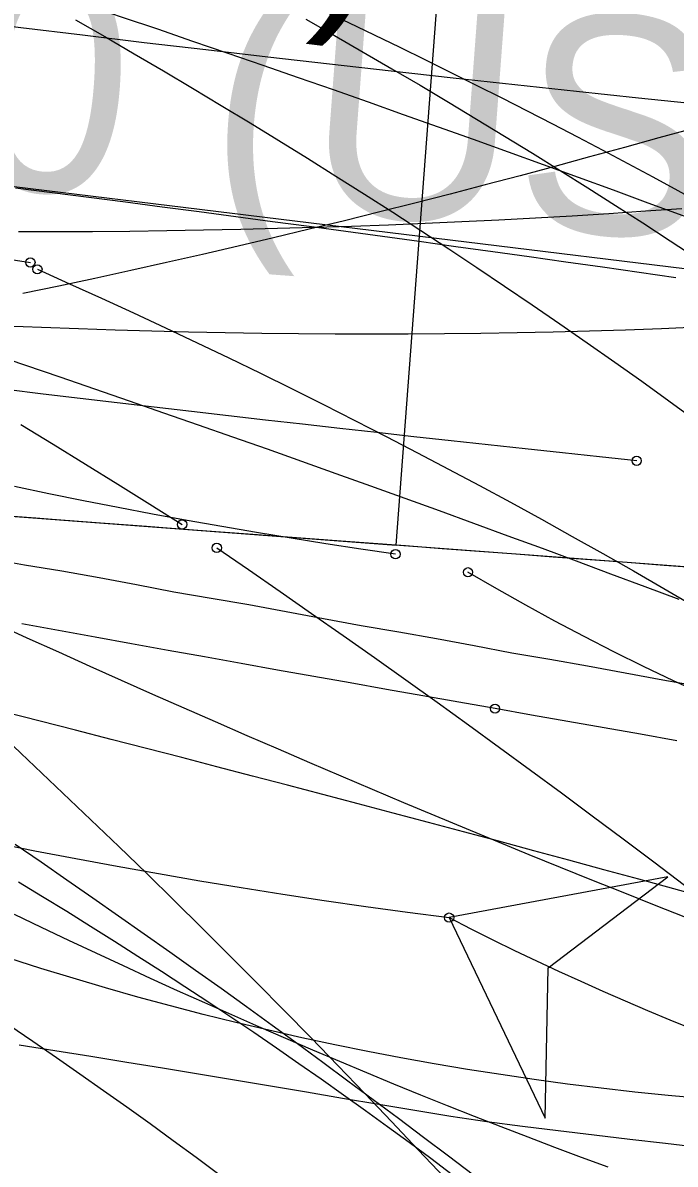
# Model space of a CAD drawing. Extents: x -14 to 1565148, y -25 to 642856.
# Drawn here: x 1564760.91 to 1564766.77, y 636288.76 to 636299.03 of the extents above; entities that cross this region are included whole.
import ezdxf

# ---------------------------------------------------------------- set-up
doc = ezdxf.new("R2010")
doc.units = 0
for name, color, linetype in [('CM_Corridor_Conceptual', 7, 'Continuous'), ('CM_Corridor_Key_Station', 7, 'Continuous'), ('MT_P_Cells', 7, 'Continuous'), ('PF_P_Grade_Line', 7, 'Continuous'), ('PV_P_Curb', 7, 'Continuous'), ('PV_P_Saw_Cut_Line', 7, 'Continuous'), ('TR_Turning_Path22', 7, 'Continuous'), ('TR_Turning_Path23', 7, 'Continuous'), ('TR_Turning_Path24', 7, 'Continuous')]:
    doc.layers.add(name, color=color, linetype=linetype)

msp = doc.modelspace()

# ---------------------------------------------------------------- linework, layer by layer
at = {"layer": 'CM_Corridor_Conceptual'}
for points in [[(1564766.832, 636297.354), (1564766.503, 636297.331), (1564766.174, 636297.309), (1564765.844, 636297.288), (1564765.515, 636297.269), (1564765.184, 636297.251), (1564764.854, 636297.235), (1564764.523, 636297.22), (1564764.192, 636297.207), (1564763.86, 636297.195), (1564763.528, 636297.184), (1564763.196, 636297.175), (1564762.864, 636297.166), (1564762.531, 636297.16), (1564762.199, 636297.154), (1564761.866, 636297.15), (1564761.532, 636297.147), (1564761.199, 636297.145), (1564760.865, 636297.145)], [(1564764.256, 636294.247), (1564763.943, 636294.293), (1564763.631, 636294.341), (1564763.318, 636294.391), (1564763.006, 636294.442), (1564762.694, 636294.496), (1564762.383, 636294.551), (1564762.072, 636294.608), (1564761.761, 636294.667), (1564761.45, 636294.728), (1564761.14, 636294.79), (1564760.83, 636294.855)], [(1564767.026, 636292.985), (1564766.756, 636293.11), (1564766.486, 636293.239), (1564766.219, 636293.371), (1564765.953, 636293.507), (1564765.689, 636293.646), (1564765.427, 636293.789), (1564765.167, 636293.935), (1564764.908, 636294.085)], [(1564764.738, 636290.98), (1564765.603, 636289.176), (1564765.63, 636290.528), (1564766.704, 636291.348), (1564764.738, 636290.98)]]:
    msp.add_lwpolyline(points, dxfattribs=at)
msp.add_lwpolyline([(1564764.738, 636290.98), (1564765.603, 636289.176), (1564765.63, 636290.528), (1564766.704, 636291.348)], close=True, dxfattribs=at)
for centre in [(1564764.256, 636294.247), (1564764.908, 636294.085), (1564764.738, 636290.98), (1564764.738, 636290.98)]:
    msp.add_circle(centre, 0.0417, dxfattribs=at)
for centre, radius, start, end in [((1564771.999, 636347.808), 57.29, 238.613, 262.719), ((1564776.444, 636313.708), 25.566, 242.7488, 304.3414)]:
    msp.add_arc(centre, radius, start, end, dxfattribs=at)
at = {"layer": 'CM_Corridor_Key_Station'}
for points in [[(1564761.379, 636299.053), (1564761.643, 636298.901), (1564761.906, 636298.748), (1564762.169, 636298.594), (1564762.43, 636298.439), (1564762.69, 636298.283), (1564762.949, 636298.126), (1564763.208, 636297.967), (1564763.465, 636297.808), (1564763.721, 636297.647), (1564763.977, 636297.485), (1564764.231, 636297.322), (1564764.484, 636297.157), (1564764.736, 636296.992), (1564764.987, 636296.825), (1564765.237, 636296.658), (1564765.486, 636296.489), (1564765.734, 636296.319), (1564765.981, 636296.148), (1564766.227, 636295.975), (1564766.471, 636295.802), (1564766.715, 636295.627), (1564766.957, 636295.451)], [(1564760.642, 636296.922), (1564760.973, 636296.871)], [(1564761.036, 636296.809), (1564761.324, 636296.68), (1564761.613, 636296.55), (1564761.9, 636296.418), (1564762.187, 636296.284), (1564762.473, 636296.149), (1564762.758, 636296.013), (1564763.042, 636295.875), (1564763.326, 636295.735), (1564763.609, 636295.593), (1564763.891, 636295.451), (1564764.173, 636295.306), (1564764.453, 636295.16), (1564764.733, 636295.013), (1564765.012, 636294.864), (1564765.29, 636294.714), (1564765.568, 636294.562), (1564765.844, 636294.408), (1564766.12, 636294.253), (1564766.395, 636294.097), (1564766.669, 636293.939), (1564766.942, 636293.779)], [(1564760.779, 636290.015), (1564760.994, 636289.869), (1564761.207, 636289.723), (1564761.419, 636289.575), (1564761.63, 636289.427), (1564761.84, 636289.278), (1564762.049, 636289.128), (1564762.257, 636288.977), (1564762.463, 636288.826), (1564762.668, 636288.673)]]:
    msp.add_lwpolyline(points, dxfattribs=at)
for centre in [(1564760.973, 636296.871), (1564761.036, 636296.809)]:
    msp.add_circle(centre, 0.0417, dxfattribs=at)
msp.add_arc((1564737.487, 636243.643), 61.33, 36.4229, 66.95237, dxfattribs=at)
at = {"layer": 'MT_P_Cells'}
for points in [[(1564766.936, 636298.076), (1564766.625, 636297.99), (1564766.314, 636297.904), (1564766.002, 636297.819), (1564765.689, 636297.735), (1564765.376, 636297.651), (1564765.062, 636297.568), (1564764.747, 636297.486), (1564764.431, 636297.405), (1564764.114, 636297.325), (1564763.797, 636297.246), (1564763.479, 636297.169), (1564763.16, 636297.092), (1564762.84, 636297.016), (1564762.52, 636296.942), (1564762.198, 636296.869), (1564761.876, 636296.797), (1564761.553, 636296.727), (1564761.229, 636296.658), (1564760.904, 636296.591)], [(1564765.151, 636292.859), (1564764.826, 636292.916), (1564764.501, 636292.974), (1564764.175, 636293.032), (1564763.849, 636293.09), (1564763.522, 636293.148), (1564763.195, 636293.206), (1564762.868, 636293.265), (1564762.54, 636293.324), (1564762.212, 636293.383), (1564761.883, 636293.442), (1564761.555, 636293.501), (1564761.226, 636293.561), (1564760.897, 636293.621)], [(1564766.785, 636292.571), (1564766.459, 636292.628), (1564766.132, 636292.686), (1564765.805, 636292.744), (1564765.478, 636292.801), (1564765.151, 636292.859)]]:
    msp.add_lwpolyline(points, dxfattribs=at)
msp.add_circle((1564765.151, 636292.859), 0.0417, dxfattribs=at)
msp.add_circle((1564765.151, 636292.859), 0.0417, dxfattribs=at)
at = {"layer": 'PF_P_Grade_Line'}
for points in [[(1564766.425, 636295.088), (1564766.091, 636295.124), (1564765.757, 636295.159), (1564765.423, 636295.195), (1564765.089, 636295.231), (1564764.756, 636295.267), (1564764.422, 636295.304), (1564764.088, 636295.341), (1564763.755, 636295.378), (1564763.421, 636295.416), (1564763.088, 636295.453), (1564762.754, 636295.492), (1564762.421, 636295.53), (1564762.087, 636295.569), (1564761.754, 636295.608), (1564761.42, 636295.648), (1564761.087, 636295.688), (1564760.754, 636295.728)], [(1564767.074, 636291.152), (1564766.76, 636291.239), (1564766.445, 636291.325), (1564766.13, 636291.411), (1564765.815, 636291.496), (1564765.5, 636291.581), (1564765.184, 636291.666), (1564764.869, 636291.751), (1564764.552, 636291.835), (1564764.236, 636291.919), (1564763.92, 636292.003), (1564763.603, 636292.087), (1564763.286, 636292.17), (1564762.969, 636292.253), (1564762.651, 636292.336), (1564762.334, 636292.419), (1564762.016, 636292.501), (1564761.698, 636292.583), (1564761.38, 636292.665), (1564761.062, 636292.747), (1564760.743, 636292.828)]]:
    msp.add_lwpolyline(points, dxfattribs=at)
msp.add_circle((1564766.425, 636295.088), 0.0417, dxfattribs=at)
msp.add_arc((1564802.666, 636641.84), 345.393, 252.21047, 264.07246, dxfattribs=at)
at = {"layer": 'PV_P_Curb'}
for p, q in [((1564764.263, 636294.328), (1564765.145, 636306.075)), ((1564741.76, 636299.884), (1564768.56, 636296.608)), ((1564735.544, 636296.484), (1564764.263, 636294.328))]:
    msp.add_line(p, q, dxfattribs=at)
for points in [[(1564766.776, 636296.732), (1564766.447, 636296.78), (1564766.118, 636296.827), (1564765.789, 636296.874), (1564765.459, 636296.92), (1564765.13, 636296.966), (1564764.8, 636297.012), (1564764.47, 636297.058), (1564764.14, 636297.103), (1564763.81, 636297.148), (1564763.48, 636297.193), (1564763.15, 636297.237), (1564762.82, 636297.281), (1564762.49, 636297.325), (1564762.159, 636297.368), (1564761.829, 636297.412), (1564761.499, 636297.455), (1564761.168, 636297.498), (1564760.838, 636297.54)], [(1564771.126, 636293.812), (1564769.121, 636293.963), (1564765.781, 636294.214), (1564762.44, 636294.465), (1564759.099, 636294.716), (1564755.758, 636294.966), (1564752.417, 636295.217), (1564749.077, 636295.468), (1564745.736, 636295.719), (1564742.395, 636295.97), (1564741.727, 636296.02)], [(1564767.004, 636294.122), (1564766.672, 636294.147), (1564766.339, 636294.172), (1564766.007, 636294.197), (1564765.675, 636294.222), (1564765.342, 636294.247), (1564765.01, 636294.272), (1564764.677, 636294.297), (1564764.345, 636294.322), (1564764.013, 636294.347), (1564763.68, 636294.371), (1564763.348, 636294.396), (1564763.015, 636294.421), (1564762.683, 636294.446), (1564762.351, 636294.471), (1564762.018, 636294.496), (1564761.686, 636294.521), (1564761.353, 636294.546), (1564761.021, 636294.571), (1564760.689, 636294.596)], [(1564760.587, 636294.213), (1564760.921, 636294.153), (1564761.257, 636294.097), (1564761.592, 636294.037), (1564761.927, 636293.974), (1564762.262, 636293.909), (1564762.599, 636293.853), (1564762.936, 636293.795), (1564763.273, 636293.733), (1564763.61, 636293.668), (1564763.948, 636293.608), (1564764.287, 636293.551), (1564764.625, 636293.489), (1564764.964, 636293.426), (1564765.303, 636293.362), (1564765.643, 636293.304), (1564765.982, 636293.245), (1564766.322, 636293.182), (1564766.661, 636293.117), (1564767.002, 636293.058)], [(1564760.871, 636289.836), (1564761.193, 636289.785), (1564761.516, 636289.733), (1564761.839, 636289.681), (1564762.162, 636289.628), (1564762.485, 636289.574), (1564762.809, 636289.521), (1564763.132, 636289.467), (1564763.456, 636289.413), (1564763.78, 636289.358), (1564764.105, 636289.303), (1564764.429, 636289.248), (1564764.754, 636289.195), (1564765.077, 636289.148), (1564765.398, 636289.106), (1564765.72, 636289.066), (1564766.042, 636289.027), (1564766.363, 636288.988), (1564766.685, 636288.951), (1564767.007, 636288.914)]]:
    msp.add_lwpolyline(points, dxfattribs=at)
msp.add_arc((1564628.539, 635483.309), 815.578, 79.777812, 83.309548, dxfattribs=at)
at = {"layer": 'PV_P_Saw_Cut_Line'}
for points in [[(1564760.887, 636295.415), (1564761.178, 636295.236), (1564761.468, 636295.057), (1564761.758, 636294.877), (1564762.048, 636294.697), (1564762.337, 636294.515)], [(1564762.649, 636294.304), (1564762.934, 636294.109), (1564763.219, 636293.913), (1564763.502, 636293.715), (1564763.786, 636293.517), (1564764.068, 636293.318), (1564764.35, 636293.118), (1564764.631, 636292.916), (1564764.912, 636292.714), (1564765.191, 636292.511), (1564765.47, 636292.307), (1564765.749, 636292.102), (1564766.026, 636291.896), (1564766.303, 636291.689), (1564766.579, 636291.481), (1564766.855, 636291.272)], [(1564760.66, 636293.624), (1564760.942, 636293.496), (1564761.225, 636293.369), (1564761.507, 636293.242), (1564761.789, 636293.116), (1564762.072, 636292.99), (1564762.354, 636292.866), (1564762.636, 636292.742), (1564762.918, 636292.619), (1564763.2, 636292.497), (1564763.482, 636292.375), (1564763.764, 636292.255), (1564764.046, 636292.135), (1564764.328, 636292.016), (1564764.61, 636291.898), (1564764.892, 636291.781), (1564765.173, 636291.664), (1564765.455, 636291.549), (1564765.737, 636291.434), (1564766.019, 636291.32), (1564766.3, 636291.208), (1564766.582, 636291.096), (1564766.864, 636290.985)]]:
    msp.add_lwpolyline(points, dxfattribs=at)
for centre in [(1564762.337, 636294.515), (1564762.649, 636294.304)]:
    msp.add_circle(centre, 0.0417, dxfattribs=at)
msp.add_arc((1564706.65, 636212.2), 96.158, 44.93591, 55.70078, dxfattribs=at)
at = {"layer": 'TR_Turning_Path22'}
for points in [[(1564766.973, 636296.289), (1564766.649, 636296.275), (1564766.325, 636296.263), (1564766.001, 636296.253), (1564765.675, 636296.244), (1564765.35, 636296.237), (1564765.023, 636296.232), (1564764.696, 636296.228), (1564764.369, 636296.226), (1564764.041, 636296.225), (1564763.713, 636296.226), (1564763.384, 636296.228), (1564763.055, 636296.232), (1564762.726, 636296.237), (1564762.396, 636296.244), (1564762.066, 636296.252), (1564761.735, 636296.262), (1564761.405, 636296.273), (1564761.074, 636296.285), (1564760.743, 636296.299)], [(1564767.011, 636289.354), (1564766.708, 636289.382), (1564766.407, 636289.412), (1564766.105, 636289.446), (1564765.804, 636289.484), (1564765.503, 636289.524), (1564765.203, 636289.568), (1564764.903, 636289.615), (1564764.604, 636289.666), (1564764.305, 636289.719), (1564764.007, 636289.776), (1564763.71, 636289.837), (1564763.413, 636289.9), (1564763.117, 636289.967), (1564762.821, 636290.037), (1564762.527, 636290.11), (1564762.233, 636290.186), (1564761.94, 636290.266), (1564761.649, 636290.349), (1564761.358, 636290.435), (1564761.067, 636290.524), (1564760.778, 636290.616)]]:
    msp.add_lwpolyline(points, dxfattribs=at)
msp.add_arc((1564769.375, 636317.009), 30.713, 239.1243, 269.8041, dxfattribs=at)
at = {"layer": 'TR_Turning_Path23'}
for points in [[(1564760.76, 636292.578), (1564761.013, 636292.34), (1564761.266, 636292.1), (1564761.518, 636291.86), (1564761.769, 636291.618), (1564762.019, 636291.376), (1564762.268, 636291.132), (1564762.516, 636290.887), (1564762.762, 636290.642), (1564763.008, 636290.395), (1564763.253, 636290.147), (1564763.497, 636289.898), (1564763.739, 636289.649), (1564763.981, 636289.398), (1564764.221, 636289.146), (1564764.461, 636288.893), (1564764.699, 636288.639)], [(1564760.826, 636291.011), (1564761.071, 636290.894), (1564761.316, 636290.777), (1564761.561, 636290.662), (1564761.806, 636290.549), (1564762.05, 636290.437), (1564762.294, 636290.326), (1564762.538, 636290.216), (1564762.782, 636290.108), (1564763.025, 636290.001), (1564763.268, 636289.895), (1564763.511, 636289.791), (1564763.754, 636289.688), (1564763.996, 636289.587), (1564764.238, 636289.487), (1564764.48, 636289.388), (1564764.722, 636289.291), (1564764.963, 636289.195), (1564765.204, 636289.101), (1564765.445, 636289.008), (1564765.685, 636288.916), (1564765.926, 636288.826), (1564766.166, 636288.738)]]:
    msp.add_lwpolyline(points, dxfattribs=at)
msp.add_arc((1564704.029, 636231.892), 79.861, 42.31001, 64.40733, dxfattribs=at)
at = {"layer": 'TR_Turning_Path24'}
for points in [[(1564763.45, 636299.057), (1564763.708, 636298.91), (1564763.966, 636298.762), (1564764.222, 636298.613), (1564764.478, 636298.464), (1564764.732, 636298.313), (1564764.985, 636298.16), (1564765.237, 636298.007), (1564765.488, 636297.853), (1564765.738, 636297.698), (1564765.987, 636297.542), (1564766.234, 636297.384), (1564766.48, 636297.226), (1564766.726, 636297.066), (1564766.969, 636296.906)], [(1564760.617, 636296.052), (1564760.928, 636295.946), (1564761.239, 636295.841), (1564761.55, 636295.734), (1564761.861, 636295.627), (1564762.171, 636295.519), (1564762.481, 636295.411), (1564762.791, 636295.303), (1564763.101, 636295.194), (1564763.411, 636295.084), (1564763.721, 636294.974), (1564764.03, 636294.863), (1564764.339, 636294.751), (1564764.648, 636294.64), (1564764.957, 636294.527), (1564765.265, 636294.414), (1564765.574, 636294.301), (1564765.882, 636294.187), (1564766.19, 636294.072), (1564766.498, 636293.957), (1564766.805, 636293.842)], [(1564760.865, 636291.303), (1564761.083, 636291.17), (1564761.3, 636291.037), (1564761.514, 636290.904), (1564761.728, 636290.769), (1564761.94, 636290.634), (1564762.151, 636290.499), (1564762.361, 636290.362), (1564762.569, 636290.225), (1564762.776, 636290.087), (1564762.981, 636289.949), (1564763.185, 636289.809), (1564763.387, 636289.669), (1564763.589, 636289.529), (1564763.788, 636289.388), (1564763.987, 636289.246), (1564764.183, 636289.103), (1564764.379, 636288.96), (1564764.573, 636288.816), (1564764.766, 636288.671)]]:
    msp.add_lwpolyline(points, dxfattribs=at)
msp.add_arc((1564700.162, 636117.029), 192.198, 68.30497, 74.68135, dxfattribs=at)

# ---------------------------------------------------------------- texts
at = {"layer": 'PV_P_Curb'}
for s, height, rotation, p in [('AASHTO 2018 (US)', 1.33333, 353.0316, (1564748.241, 636301.1)), ('WisDOT OSOW 2010 (US)', 1.96333, 355.7054, (1564736.349, 636299.367))]:
    msp.add_text(s, height=height, rotation=rotation, dxfattribs=at).set_placement(p)

doc.saveas('drawing.dxf')
